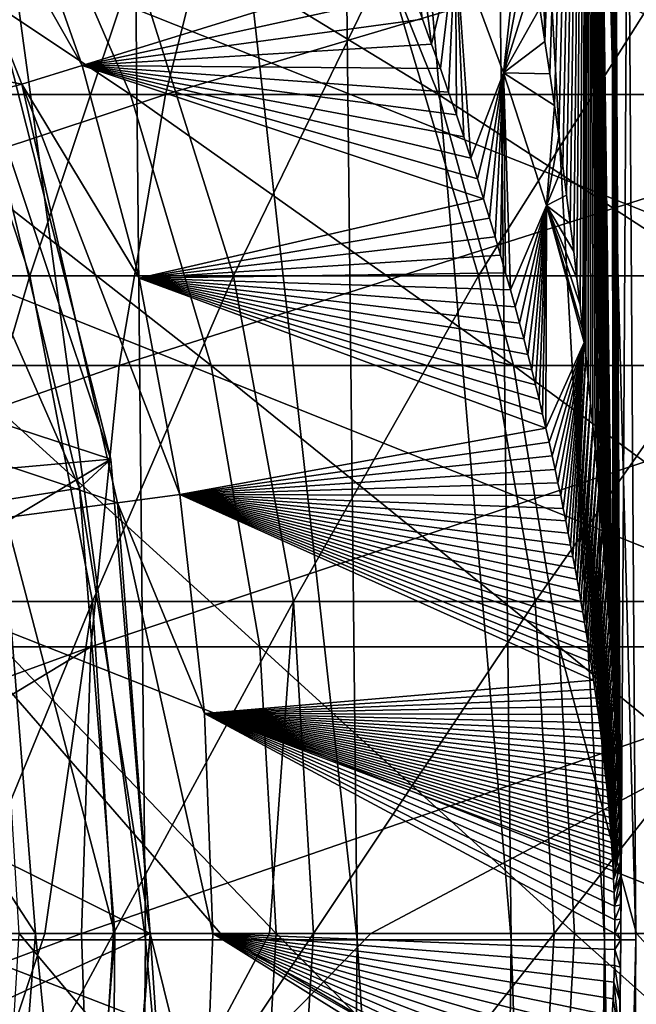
# Model space of a CAD drawing. Header units: metres. Extents: x -62 to 300, y -109 to 109.
# Tile 376 of 656: x 12.41 to 15.19, y -0.32 to 4.12. Entities that reach past the tile are written whole.
import ezdxf

# ---------------------------------------------------------------- set-up
doc = ezdxf.new("R2010")
doc.units = ezdxf.units.M
doc.layers.add('solid_500635', color=7, linetype='CONTINUOUS')

msp = doc.modelspace()

# ---------------------------------------------------------------- linework, layer by layer
at = {"layer": 'solid_500635'}
for points in [[(11.696243, 9.401768, 9.5156), (11.784214, -0.028265, 9.587169), (12.979908, -0.028265, 7.893257)], [(12.883012, 9.401768, 7.834333), (11.696243, 9.401768, 9.5156), (12.979908, -0.028265, 7.893257)], [(12.883012, 9.401768, 7.834333), (12.979908, -0.028265, 7.893257), (13.93381, -0.028265, 6.052308)], [(13.829793, 9.401768, 6.007127), (12.883012, 9.401768, 7.834333), (13.93381, -0.028265, 6.052308)], [(13.829793, 9.401768, 6.007127), (13.93381, -0.028265, 6.052308), (14.628153, -0.028265, 4.098616)], [(14.518952, 9.401768, 4.068019), (13.829793, 9.401768, 6.007127), (14.628153, -0.028265, 4.098616)], [(14.518952, 9.401768, 4.068019), (14.628153, -0.028265, 4.098616), (15.05, -0.028265, 2.068575)], [(14.937651, 9.401768, 2.053133), (14.518952, 9.401768, 4.068019), (15.05, -0.028265, 2.068575)], [(14.780936, 4.024132, -3.41683), (14.673335, 9.401768, -3.470157), (14.976559, 9.401768, -1.746841)], [(14.780936, 4.024132, -3.41683), (14.75779, 4.17415, -3.508643), (14.673335, 9.401768, -3.470157)], [(14.802755, 3.87831, -3.327775), (14.780936, 4.024132, -3.41683), (14.976559, 9.401768, -1.746841)], [(14.823372, 3.736235, -3.241206), (14.802755, 3.87831, -3.327775), (14.976559, 9.401768, -1.746841)], [(14.842857, 3.597746, -3.157038), (14.823372, 3.736235, -3.241206), (14.976559, 9.401768, -1.746841)], [(14.861289, 3.46264, -3.07515), (14.842857, 3.597746, -3.157038), (14.976559, 9.401768, -1.746841)], [(14.878712, 3.33089, -2.995537), (14.861289, 3.46264, -3.07515), (14.976559, 9.401768, -1.746841)], [(14.895175, 3.202443, -2.918174), (14.878712, 3.33089, -2.995537), (14.976559, 9.401768, -1.746841)], [(14.91072, 3.07729, -2.843067), (14.895175, 3.202443, -2.918174), (14.976559, 9.401768, -1.746841)], [(14.925389, 2.955387, -2.770195), (14.91072, 3.07729, -2.843067), (14.976559, 9.401768, -1.746841)], [(14.939224, 2.836708, -2.699555), (14.925389, 2.955387, -2.770195), (14.976559, 9.401768, -1.746841)], [(14.937651, 9.401768, 2.053133), (15.191495, -0.028265), (15.154315, 5.383556)], [(14.937651, 9.401768, 2.053133), (15.05, -0.028265, 2.068575), (15.191495, -0.028265)], [(14.952264, 2.721203, -2.631126), (14.939224, 2.836708, -2.699555), (14.976559, 9.401768, -1.746841)], [(14.958264, 2.666758, -2.598992), (14.952264, 2.721203, -2.631126), (14.976559, 9.401768, -1.746841)], [(14.964547, 2.608833, -2.564895), (14.958264, 2.666758, -2.598992), (14.976559, 9.401768, -1.746841)], [(14.976109, 2.499563, -2.500851), (14.964547, 2.608833, -2.564895), (14.976559, 9.401768, -1.746841)], [(14.986986, 2.39334, -2.438974), (14.976109, 2.499563, -2.500851), (14.976559, 9.401768, -1.746841)], [(15.088089, 1.124997, -1.755505), (14.976559, 9.401768, -1.746841), (15.078089, 9.401768)], [(14.99721, 2.290143, -2.379262), (14.986986, 2.39334, -2.438974), (14.976559, 9.401768, -1.746841)], [(15.006812, 2.189913, -2.321692), (14.99721, 2.290143, -2.379262), (14.976559, 9.401768, -1.746841)], [(15.015822, 2.092639, -2.266268), (15.006812, 2.189913, -2.321692), (14.976559, 9.401768, -1.746841)], [(15.024271, 1.998256, -2.212963), (15.015822, 2.092639, -2.266268), (14.976559, 9.401768, -1.746841)], [(15.032185, 1.906747, -2.161776), (15.024271, 1.998256, -2.212963), (14.976559, 9.401768, -1.746841)], [(15.039594, 1.818017, -2.112666), (15.032185, 1.906747, -2.161776), (14.976559, 9.401768, -1.746841)], [(15.046524, 1.732015, -2.06561), (15.039594, 1.818017, -2.112666), (14.976559, 9.401768, -1.746841)], [(15.053008, 1.648593, -2.020539), (15.046524, 1.732015, -2.06561), (14.976559, 9.401768, -1.746841)], [(15.059072, 1.567636, -1.977401), (15.053008, 1.648593, -2.020539), (14.976559, 9.401768, -1.746841)], [(15.064745, 1.488994, -1.936126), (15.059072, 1.567636, -1.977401), (14.976559, 9.401768, -1.746841)], [(15.070054, 1.41249, -1.896642), (15.064745, 1.488994, -1.936126), (14.976559, 9.401768, -1.746841)], [(15.07502, 1.338028, -1.858906), (15.070054, 1.41249, -1.896642), (14.976559, 9.401768, -1.746841)], [(15.079669, 1.265372, -1.822832), (15.07502, 1.338028, -1.858906), (14.976559, 9.401768, -1.746841)], [(15.084016, 1.194475, -1.788403), (15.079669, 1.265372, -1.822832), (14.976559, 9.401768, -1.746841)], [(15.088089, 1.124997, -1.755505), (15.084016, 1.194475, -1.788403), (14.976559, 9.401768, -1.746841)], [(15.078089, 9.401768), (15.154315, 5.383556), (15.122934, -0.027976, -1.441652)], [(15.122972, 0, -1.441266), (15.078089, 9.401768), (15.122934, -0.027976, -1.441652)], [(15.091898, 1.056897, -1.724128), (15.088089, 1.124997, -1.755505), (15.078089, 9.401768)], [(15.095461, 0.98992, -1.694226), (15.091898, 1.056897, -1.724128), (15.078089, 9.401768)], [(15.098783, 0.924107, -1.665829), (15.095461, 0.98992, -1.694226), (15.078089, 9.401768)], [(15.101867, 0.859452, -1.639014), (15.098783, 0.924107, -1.665829), (15.078089, 9.401768)], [(15.104706, 0.796273, -1.613907), (15.101867, 0.859452, -1.639014), (15.078089, 9.401768)], [(15.107272, 0.735357, -1.59085), (15.104706, 0.796273, -1.613907), (15.078089, 9.401768)], [(15.109598, 0.676185, -1.569634), (15.107272, 0.735357, -1.59085), (15.078089, 9.401768)], [(15.111696, 0.618854, -1.550245), (15.109598, 0.676185, -1.569634), (15.078089, 9.401768)], [(15.11362, 0.561653, -1.53223), (15.111696, 0.618854, -1.550245), (15.078089, 9.401768)], [(15.115401, 0.503916, -1.515353), (15.11362, 0.561653, -1.53223), (15.078089, 9.401768)], [(15.117033, 0.444849, -1.499717), (15.115401, 0.503916, -1.515353), (15.078089, 9.401768)], [(15.118521, 0.384244, -1.485304), (15.117033, 0.444849, -1.499717), (15.078089, 9.401768)], [(15.119823, 0.322108, -1.472563), (15.118521, 0.384244, -1.485304), (15.078089, 9.401768)], [(15.120938, 0.258518, -1.461559), (15.119823, 0.322108, -1.472563), (15.078089, 9.401768)], [(15.121818, 0.194146, -1.452827), (15.120938, 0.258518, -1.461559), (15.078089, 9.401768)], [(15.122461, 0.129191, -1.446397), (15.121818, 0.194146, -1.452827), (15.078089, 9.401768)], [(15.122843, 0.064539, -1.442565), (15.122461, 0.129191, -1.446397), (15.078089, 9.401768)], [(15.122972, 0, -1.441266), (15.122843, 0.064539, -1.442565), (15.078089, 9.401768)], [(11.713225, 5.638858, -38), (12.422117, 3.830984, -38), (8.920244, 4.519131, -38)], [(12.693268, 3.915354, -36.392689), (12.422117, 3.830984, -38), (11.713225, 5.638858, -38)], [(12.693268, 3.915354, -36.392689), (11.713225, 5.638858, -38), (12.36518, 4.852975, -36.392689)], [(15.154315, 5.383556), (15.191495, -0.028265), (15.122934, -0.027976, -1.441652)], [(14.13626, 5.044277, -6.141901), (14.270032, 4.011542, -7.012418), (14.228342, 4.124687, -7.184651)], [(14.13626, 5.044277, -6.141901), (14.377212, 4.468552, -5.260858), (14.270032, 4.011542, -7.012418)], [(13.358247, 4.936048, -94.012894), (9.962752, 4.936048, -91.921341), (9.625634, 3.78481, -92.413467)], [(13.070391, 3.78481, -94.53537), (13.358247, 4.936048, -94.012894), (9.625634, 3.78481, -92.413467)], [(12.912519, 3.78481, -71.351768), (11.714462, 3.78481, -69.323616), (11.186748, 4.936048, -69.601746)], [(12.414229, 4.936048, -71.67971), (12.912519, 3.78481, -71.351768), (11.186748, 4.936048, -69.601746)], [(14.30142, 3.78481, -73.254311), (12.912519, 3.78481, -71.351768), (12.414229, 4.936048, -71.67971)], [(13.837246, 4.936048, -73.628983), (14.30142, 3.78481, -73.254311), (12.414229, 4.936048, -71.67971)], [(16.940393, 4.936048, -95.765671), (13.358247, 4.936048, -94.012894), (13.070391, 3.78481, -94.53537)], [(16.704508, 3.78481, -96.313576), (16.940393, 4.936048, -95.765671), (13.070391, 3.78481, -94.53537)], [(15.868102, 3.78481, -75.013351), (14.30142, 3.78481, -73.254311), (13.837246, 4.936048, -73.628983)], [(15.442408, 4.936048, -75.431236), (15.868102, 3.78481, -75.013351), (13.837246, 4.936048, -73.628983)], [(14.137263, 4.362727, -7.547565), (12.693268, 3.915354, -36.392689), (12.36518, 4.852975, -36.392689)], [(14.377212, 4.468552, -5.260858), (14.678736, 4.655348, -3.80425), (14.594329, 3.882934, -4.375905)], [(14.594329, 3.882934, -4.375905), (14.678736, 4.655348, -3.80425), (14.706887, 4.489057, -3.701922)], [(12.422117, 3.830984, -38), (9.516811, 3.06835, -38), (8.920244, 4.519131, -38)], [(14.594329, 3.882934, -4.375905), (14.706887, 4.489057, -3.701922), (14.733173, 4.328868, -3.603518)], [(14.377212, 4.468552, -5.260858), (14.309449, 3.901911, -6.845794), (14.270032, 4.011542, -7.012418)], [(14.377212, 4.468552, -5.260858), (14.346641, 3.795962, -6.68492), (14.309449, 3.901911, -6.845794)], [(14.377212, 4.468552, -5.260858), (14.381795, 3.693417, -6.529418), (14.346641, 3.795962, -6.68492)], [(14.377212, 4.468552, -5.260858), (14.446436, 3.498255, -6.234041), (14.415034, 3.594174, -6.379135)], [(14.377212, 4.468552, -5.260858), (14.594329, 3.882934, -4.375905), (14.446436, 3.498255, -6.234041)], [(14.377212, 4.468552, -5.260858), (14.415034, 3.594174, -6.379135), (14.381795, 3.693417, -6.529418)], [(12.457452, 2.967764, -66.478172), (11.992062, 4.382412, -66.668396), (11.733676, 2.967764, -64.428856)], [(12.931582, 4.382412, -68.682137), (11.992062, 4.382412, -66.668396), (12.457452, 2.967764, -66.478172)], [(15.961646, 2.967764, -98.03904), (12.163866, 2.967764, -96.180756), (12.40648, 4.382412, -95.740395)], [(16.160458, 4.382412, -97.577255), (15.961646, 2.967764, -98.03904), (12.40648, 4.382412, -95.740395)], [(13.376355, 2.967764, -68.447723), (12.931582, 4.382412, -68.682137), (12.457452, 2.967764, -66.478172)], [(14.137263, 4.362727, -7.547565), (14.184123, 4.241761, -7.363022), (12.693268, 3.915354, -36.392689)], [(14.061769, 4.382412, -70.595398), (12.931582, 4.382412, -68.682137), (13.376355, 2.967764, -68.447723)], [(14.48174, 2.967764, -70.318993), (14.061769, 4.382412, -70.595398), (13.376355, 2.967764, -68.447723)], [(15.37199, 4.382412, -72.39016), (14.061769, 4.382412, -70.595398), (14.48174, 2.967764, -70.318993)], [(15.763209, 2.967764, -72.074379), (15.37199, 4.382412, -72.39016), (14.48174, 2.967764, -70.318993)], [(14.594329, 3.882934, -4.375905), (14.733173, 4.328868, -3.603518), (14.75779, 4.17415, -3.508643)], [(12.822764, 2.139194, -38), (12.295788, 4.22041, -38), (8.545911, 3.539389, -38)], [(12.212049, 3.967935, -42.863949), (12.295788, 4.22041, -38), (12.822764, 2.139194, -38)], [(14.184123, 4.241761, -7.363022), (14.228342, 4.124687, -7.184651), (12.693268, 3.915354, -36.392689)], [(14.594329, 3.882934, -4.375905), (14.75779, 4.17415, -3.508643), (14.780936, 4.024132, -3.41683)], [(14.228342, 4.124687, -7.184651), (14.270032, 4.011542, -7.012418), (12.693268, 3.915354, -36.392689)], [(14.270032, 4.011542, -7.012418), (14.309449, 3.901911, -6.845794), (12.693268, 3.915354, -36.392689)], [(14.594329, 3.882934, -4.375905), (14.780936, 4.024132, -3.41683), (14.802755, 3.87831, -3.327775)], [(12.682419, 2.008698, -42.863949), (11.872057, 3.857465, -47.727131), (12.212049, 3.967935, -42.863949)], [(12.682419, 2.008698, -42.863949), (12.212049, 3.967935, -42.863949), (12.822764, 2.139194, -38)], [(12.950369, 2.955837, -36.392689), (12.422117, 3.830984, -38), (12.693268, 3.915354, -36.392689)], [(14.504405, 3.315165, -5.957684), (12.950369, 2.955837, -36.392689), (12.693268, 3.915354, -36.392689)], [(14.476217, 3.405206, -6.093509), (14.504405, 3.315165, -5.957684), (12.693268, 3.915354, -36.392689)], [(14.446436, 3.498255, -6.234041), (14.476217, 3.405206, -6.093509), (12.693268, 3.915354, -36.392689)], [(14.415034, 3.594174, -6.379135), (14.446436, 3.498255, -6.234041), (12.693268, 3.915354, -36.392689)], [(14.381795, 3.693417, -6.529418), (14.415034, 3.594174, -6.379135), (12.693268, 3.915354, -36.392689)], [(14.346641, 3.795962, -6.68492), (14.381795, 3.693417, -6.529418), (12.693268, 3.915354, -36.392689)], [(14.309449, 3.901911, -6.845794), (14.346641, 3.795962, -6.68492), (12.693268, 3.915354, -36.392689)], [(14.594329, 3.882934, -4.375905), (14.476217, 3.405206, -6.093509), (14.446436, 3.498255, -6.234041)], [(14.594329, 3.882934, -4.375905), (14.504405, 3.315165, -5.957684), (14.476217, 3.405206, -6.093509)], [(14.594329, 3.882934, -4.375905), (14.531143, 3.22786, -5.82617), (14.504405, 3.315165, -5.957684)], [(14.594329, 3.882934, -4.375905), (14.556544, 3.143112, -5.698707), (14.531143, 3.22786, -5.82617)], [(14.594329, 3.882934, -4.375905), (14.580642, 3.060982, -5.575343), (14.556544, 3.143112, -5.698707)], [(14.594329, 3.882934, -4.375905), (14.603605, 2.981051, -5.455484), (14.580642, 3.060982, -5.575343)], [(14.594329, 3.882934, -4.375905), (14.625444, 2.903434, -5.339266), (14.603605, 2.981051, -5.455484)], [(14.594329, 3.882934, -4.375905), (14.787866, 3.284953, -3.488309), (14.625444, 2.903434, -5.339266)], [(14.594329, 3.882934, -4.375905), (14.802755, 3.87831, -3.327775), (14.823372, 3.736235, -3.241206)], [(14.594329, 3.882934, -4.375905), (14.823372, 3.736235, -3.241206), (14.787866, 3.284953, -3.488309)], [(12.422117, 3.830984, -38), (12.853794, 1.942662, -38), (9.516811, 3.06835, -38)], [(12.682419, 2.008698, -42.863949), (12.329332, 1.952774, -47.727131), (11.872057, 3.857465, -47.727131)], [(13.135047, 1.97979, -36.392689), (12.853794, 1.942662, -38), (12.422117, 3.830984, -38)], [(13.135047, 1.97979, -36.392689), (12.422117, 3.830984, -38), (12.950369, 2.955837, -36.392689)], [(13.070391, 3.78481, -94.53537), (9.625634, 3.78481, -92.413467), (9.380247, 2.563069, -92.771683)], [(12.860861, 2.563069, -94.915672), (13.070391, 3.78481, -94.53537), (9.380247, 2.563069, -92.771683)], [(13.275221, 2.563069, -71.113052), (12.098585, 2.563069, -69.12117), (11.714462, 3.78481, -69.323616)], [(12.912519, 3.78481, -71.351768), (13.275221, 2.563069, -71.113052), (11.714462, 3.78481, -69.323616)], [(16.704508, 3.78481, -96.313576), (13.070391, 3.78481, -94.53537), (12.860861, 2.563069, -94.915672)], [(16.532806, 2.563069, -96.712387), (16.704508, 3.78481, -96.313576), (12.860861, 2.563069, -94.915672)], [(14.639291, 2.563069, -72.981583), (13.275221, 2.563069, -71.113052), (12.912519, 3.78481, -71.351768)], [(14.30142, 3.78481, -73.254311), (14.639291, 2.563069, -72.981583), (12.912519, 3.78481, -71.351768)], [(16.177963, 2.563069, -74.709183), (14.639291, 2.563069, -72.981583), (14.30142, 3.78481, -73.254311)], [(15.868102, 3.78481, -75.013351), (16.177963, 2.563069, -74.709183), (14.30142, 3.78481, -73.254311)], [(14.787866, 3.284953, -3.488309), (14.823372, 3.736235, -3.241206), (14.842857, 3.597746, -3.157038)], [(14.787866, 3.284953, -3.488309), (14.842857, 3.597746, -3.157038), (14.861289, 3.46264, -3.07515)], [(12.822764, 2.139194, -38), (8.545911, 3.539389, -38), (9.072334, 1.803922, -38)], [(14.787866, 3.284953, -3.488309), (14.861289, 3.46264, -3.07515), (14.878712, 3.33089, -2.995537)], [(14.504405, 3.315165, -5.957684), (14.531143, 3.22786, -5.82617), (12.950369, 2.955837, -36.392689)], [(14.787866, 3.284953, -3.488309), (14.878712, 3.33089, -2.995537), (14.895175, 3.202443, -2.918174)], [(14.787866, 3.284953, -3.488309), (14.646276, 2.827852, -5.226279), (14.625444, 2.903434, -5.339266)], [(14.787866, 3.284953, -3.488309), (14.666202, 2.754064, -5.11617), (14.646276, 2.827852, -5.226279)], [(14.787866, 3.284953, -3.488309), (14.68523, 2.682156, -5.009041), (14.666202, 2.754064, -5.11617)], [(14.787866, 3.284953, -3.488309), (14.703507, 2.611672, -4.904238), (14.68523, 2.682156, -5.009041)], [(14.787866, 3.284953, -3.488309), (14.721052, 2.542636, -4.801775), (14.703507, 2.611672, -4.904238)], [(14.787866, 3.284953, -3.488309), (14.73791, 2.474953, -4.701521), (14.721052, 2.542636, -4.801775)], [(14.787866, 3.284953, -3.488309), (14.754145, 2.408444, -4.60322), (14.73791, 2.474953, -4.701521)], [(14.787866, 3.284953, -3.488309), (14.769758, 2.343177, -4.506958), (14.754145, 2.408444, -4.60322)], [(14.787866, 3.284953, -3.488309), (14.784792, 2.279055, -4.412612), (14.769758, 2.343177, -4.506958)], [(14.787866, 3.284953, -3.488309), (14.958264, 2.666758, -2.598992), (14.784792, 2.279055, -4.412612)], [(14.787866, 3.284953, -3.488309), (14.895175, 3.202443, -2.918174), (14.91072, 3.07729, -2.843067)], [(14.787866, 3.284953, -3.488309), (14.91072, 3.07729, -2.843067), (14.925389, 2.955387, -2.770195)], [(14.787866, 3.284953, -3.488309), (14.925389, 2.955387, -2.770195), (14.939224, 2.836708, -2.699555)], [(14.787866, 3.284953, -3.488309), (14.939224, 2.836708, -2.699555), (14.952264, 2.721203, -2.631126)], [(14.787866, 3.284953, -3.488309), (14.952264, 2.721203, -2.631126), (14.958264, 2.666758, -2.598992)], [(14.531143, 3.22786, -5.82617), (14.556544, 3.143112, -5.698707), (12.950369, 2.955837, -36.392689)], [(14.556544, 3.143112, -5.698707), (14.580642, 3.060982, -5.575343), (12.950369, 2.955837, -36.392689)], [(12.853794, 1.942662, -38), (9.879383, 1.550719, -38), (9.516811, 3.06835, -38)], [(14.580642, 3.060982, -5.575343), (14.603605, 2.981051, -5.455484), (12.950369, 2.955837, -36.392689)], [(14.603605, 2.981051, -5.455484), (14.625444, 2.903434, -5.339266), (12.950369, 2.955837, -36.392689)], [(12.457452, 2.967764, -66.478172), (11.733676, 2.967764, -64.428856), (12.02629, 1.497833, -64.341225)], [(15.840858, 1.497833, -98.319595), (12.016466, 1.497833, -96.448288), (12.163866, 2.967764, -96.180756)], [(12.7402, 1.497833, -66.362595), (12.457452, 2.967764, -66.478172), (12.02629, 1.497833, -64.341225)], [(15.961646, 2.967764, -98.03904), (15.840858, 1.497833, -98.319595), (12.163866, 2.967764, -96.180756)], [(13.376355, 2.967764, -68.447723), (12.457452, 2.967764, -66.478172), (12.7402, 1.497833, -66.362595)], [(13.646577, 1.497833, -68.305305), (13.376355, 2.967764, -68.447723), (12.7402, 1.497833, -66.362595)], [(14.784792, 2.279055, -4.412612), (13.135047, 1.97979, -36.392689), (12.950369, 2.955837, -36.392689)], [(14.769758, 2.343177, -4.506958), (14.784792, 2.279055, -4.412612), (12.950369, 2.955837, -36.392689)], [(14.754145, 2.408444, -4.60322), (14.769758, 2.343177, -4.506958), (12.950369, 2.955837, -36.392689)], [(14.73791, 2.474953, -4.701521), (14.754145, 2.408444, -4.60322), (12.950369, 2.955837, -36.392689)], [(14.721052, 2.542636, -4.801775), (14.73791, 2.474953, -4.701521), (12.950369, 2.955837, -36.392689)], [(14.703507, 2.611672, -4.904238), (14.721052, 2.542636, -4.801775), (12.950369, 2.955837, -36.392689)], [(14.68523, 2.682156, -5.009041), (14.703507, 2.611672, -4.904238), (12.950369, 2.955837, -36.392689)], [(14.666202, 2.754064, -5.11617), (14.68523, 2.682156, -5.009041), (12.950369, 2.955837, -36.392689)], [(14.646276, 2.827852, -5.226279), (14.666202, 2.754064, -5.11617), (12.950369, 2.955837, -36.392689)], [(14.625444, 2.903434, -5.339266), (14.646276, 2.827852, -5.226279), (12.950369, 2.955837, -36.392689)], [(14.48174, 2.967764, -70.318993), (13.376355, 2.967764, -68.447723), (13.646577, 1.497833, -68.305305)], [(14.736894, 1.497833, -70.15107), (14.48174, 2.967764, -70.318993), (13.646577, 1.497833, -68.305305)], [(15.763209, 2.967764, -72.074379), (14.48174, 2.967764, -70.318993), (14.736894, 1.497833, -70.15107)], [(16.000895, 1.497833, -71.882523), (15.763209, 2.967764, -72.074379), (14.736894, 1.497833, -70.15107)], [(14.958264, 2.666758, -2.598992), (14.799262, 2.216071, -4.320164), (14.784792, 2.279055, -4.412612)], [(14.958264, 2.666758, -2.598992), (14.813186, 2.154229, -4.229622), (14.799262, 2.216071, -4.320164)], [(14.958264, 2.666758, -2.598992), (14.826582, 2.093502, -4.140965), (14.813186, 2.154229, -4.229622)], [(14.958264, 2.666758, -2.598992), (14.839464, 2.033908, -4.054202), (14.826582, 2.093502, -4.140965)], [(14.958264, 2.666758, -2.598992), (14.851851, 1.975419, -3.969314), (14.839464, 2.033908, -4.054202)], [(14.958264, 2.666758, -2.598992), (14.863757, 1.918042, -3.886306), (14.851851, 1.975419, -3.969314)], [(14.958264, 2.666758, -2.598992), (14.875196, 1.861768, -3.805166), (14.863757, 1.918042, -3.886306)], [(14.958264, 2.666758, -2.598992), (14.886187, 1.80657, -3.725876), (14.875196, 1.861768, -3.805166)], [(14.958264, 2.666758, -2.598992), (14.896739, 1.752464, -3.648441), (14.886187, 1.80657, -3.725876)], [(14.958264, 2.666758, -2.598992), (14.906872, 1.699418, -3.57284), (14.896739, 1.752464, -3.648441)], [(14.964547, 2.608833, -2.564895), (14.906872, 1.699418, -3.57284), (14.958264, 2.666758, -2.598992)], [(14.964547, 2.608833, -2.564895), (14.916595, 1.647434, -3.499069), (14.906872, 1.699418, -3.57284)], [(14.976109, 2.499563, -2.500851), (14.916595, 1.647434, -3.499069), (14.964547, 2.608833, -2.564895)], [(12.860861, 2.563069, -94.915672), (9.380247, 2.563069, -92.771683), (9.231162, 1.293583, -92.989319)], [(12.733561, 1.293583, -95.146729), (12.860861, 2.563069, -94.915672), (9.231162, 1.293583, -92.989319)], [(13.495581, 1.293583, -70.968025), (12.331958, 1.293583, -68.998169), (12.098585, 2.563069, -69.12117)], [(13.275221, 2.563069, -71.113052), (13.495581, 1.293583, -70.968025), (12.098585, 2.563069, -69.12117)], [(16.532806, 2.563069, -96.712387), (12.860861, 2.563069, -94.915672), (12.733561, 1.293583, -95.146729)], [(16.428488, 1.293583, -96.954689), (16.532806, 2.563069, -96.712387), (12.733561, 1.293583, -95.146729)], [(14.844564, 1.293583, -72.815895), (13.495581, 1.293583, -70.968025), (13.275221, 2.563069, -71.113052)], [(14.639291, 2.563069, -72.981583), (14.844564, 1.293583, -72.815895), (13.275221, 2.563069, -71.113052)], [(16.366219, 1.293583, -74.524384), (14.844564, 1.293583, -72.815895), (14.639291, 2.563069, -72.981583)], [(16.177963, 2.563069, -74.709183), (16.366219, 1.293583, -74.524384), (14.639291, 2.563069, -72.981583)], [(14.976109, 2.499563, -2.500851), (14.925924, 1.596506, -3.427124), (14.916595, 1.647434, -3.499069)], [(14.986986, 2.39334, -2.438974), (14.925924, 1.596506, -3.427124), (14.976109, 2.499563, -2.500851)], [(14.986986, 2.39334, -2.438974), (14.934873, 1.546606, -3.356984), (14.925924, 1.596506, -3.427124)], [(14.99721, 2.290143, -2.379262), (14.934873, 1.546606, -3.356984), (14.986986, 2.39334, -2.438974)], [(14.784792, 2.279055, -4.412612), (14.799262, 2.216071, -4.320164), (13.135047, 1.97979, -36.392689)], [(14.99721, 2.290143, -2.379262), (14.943451, 1.497749, -3.288657), (14.934873, 1.546606, -3.356984)], [(14.99721, 2.290143, -2.379262), (14.951672, 1.449909, -3.222126), (14.943451, 1.497749, -3.288657)], [(15.006812, 2.189913, -2.321692), (14.951672, 1.449909, -3.222126), (14.99721, 2.290143, -2.379262)], [(14.799262, 2.216071, -4.320164), (14.813186, 2.154229, -4.229622), (13.135047, 1.97979, -36.392689)], [(15.006812, 2.189913, -2.321692), (14.959546, 1.403083, -3.157388), (14.951672, 1.449909, -3.222126)], [(15.015822, 2.092639, -2.266268), (14.959546, 1.403083, -3.157388), (15.006812, 2.189913, -2.321692)], [(12.822764, 2.139194, -38), (9.072334, 1.803922, -38), (9.25, 0, -38)], [(12.822764, 2.139194, -38), (9.25, 0, -38), (13, 0, -38)], [(12.682419, 2.008698, -42.863949), (12.822764, 2.139194, -38), (13, 0, -38)], [(14.813186, 2.154229, -4.229622), (14.826582, 2.093502, -4.140965), (13.135047, 1.97979, -36.392689)], [(14.826582, 2.093502, -4.140965), (14.839464, 2.033908, -4.054202), (13.135047, 1.97979, -36.392689)], [(15.015822, 2.092639, -2.266268), (14.967085, 1.357269, -3.094439), (14.959546, 1.403083, -3.157388)], [(15.024271, 1.998256, -2.212963), (14.967085, 1.357269, -3.094439), (15.015822, 2.092639, -2.266268)], [(12.840508, 0, -42.863949), (12.329332, 1.952774, -47.727131), (12.682419, 2.008698, -42.863949)], [(12.840508, 0, -42.863949), (12.682419, 2.008698, -42.863949), (13, 0, -38)], [(14.839464, 2.033908, -4.054202), (14.851851, 1.975419, -3.969314), (13.135047, 1.97979, -36.392689)], [(13.246269, 0.992671, -36.392689), (12.853794, 1.942662, -38), (13.135047, 1.97979, -36.392689)], [(15.000136, 1.142864, -2.806103), (13.246269, 0.992671, -36.392689), (13.135047, 1.97979, -36.392689)], [(14.99411, 1.18383, -2.860293), (15.000136, 1.142864, -2.806103), (13.135047, 1.97979, -36.392689)], [(14.987802, 1.225741, -2.916206), (14.99411, 1.18383, -2.860293), (13.135047, 1.97979, -36.392689)], [(14.981202, 1.26861, -2.973861), (14.987802, 1.225741, -2.916206), (13.135047, 1.97979, -36.392689)], [(14.9743, 1.31244, -3.03326), (14.981202, 1.26861, -2.973861), (13.135047, 1.97979, -36.392689)], [(14.967085, 1.357269, -3.094439), (14.9743, 1.31244, -3.03326), (13.135047, 1.97979, -36.392689)], [(14.959546, 1.403083, -3.157388), (14.967085, 1.357269, -3.094439), (13.135047, 1.97979, -36.392689)], [(14.951672, 1.449909, -3.222126), (14.959546, 1.403083, -3.157388), (13.135047, 1.97979, -36.392689)], [(14.943451, 1.497749, -3.288657), (14.951672, 1.449909, -3.222126), (13.135047, 1.97979, -36.392689)], [(14.934873, 1.546606, -3.356984), (14.943451, 1.497749, -3.288657), (13.135047, 1.97979, -36.392689)], [(14.925924, 1.596506, -3.427124), (14.934873, 1.546606, -3.356984), (13.135047, 1.97979, -36.392689)], [(14.916595, 1.647434, -3.499069), (14.925924, 1.596506, -3.427124), (13.135047, 1.97979, -36.392689)], [(14.906872, 1.699418, -3.57284), (14.916595, 1.647434, -3.499069), (13.135047, 1.97979, -36.392689)], [(14.896739, 1.752464, -3.648441), (14.906872, 1.699418, -3.57284), (13.135047, 1.97979, -36.392689)], [(14.886187, 1.80657, -3.725876), (14.896739, 1.752464, -3.648441), (13.135047, 1.97979, -36.392689)], [(14.875196, 1.861768, -3.805166), (14.886187, 1.80657, -3.725876), (13.135047, 1.97979, -36.392689)], [(14.863757, 1.918042, -3.886306), (14.875196, 1.861768, -3.805166), (13.135047, 1.97979, -36.392689)], [(14.851851, 1.975419, -3.969314), (14.863757, 1.918042, -3.886306), (13.135047, 1.97979, -36.392689)], [(15.024271, 1.998256, -2.212963), (14.9743, 1.31244, -3.03326), (14.967085, 1.357269, -3.094439)], [(15.024271, 1.998256, -2.212963), (14.981202, 1.26861, -2.973861), (14.9743, 1.31244, -3.03326)], [(15.032185, 1.906747, -2.161776), (14.981202, 1.26861, -2.973861), (15.024271, 1.998256, -2.212963)], [(12.853794, 1.942662, -38), (13, 0, -38), (9.879383, 1.550719, -38)], [(12.329332, 1.952774, -47.727131), (12.483019, 0, -47.727131), (11.894591, 0.904073, -52.566944)], [(12.840508, 0, -42.863949), (12.483019, 0, -47.727131), (12.329332, 1.952774, -47.727131)], [(13.283412, 0, -36.392689), (13, 0, -38), (12.853794, 1.942662, -38)], [(13.246269, 0.992671, -36.392689), (13.283412, 0, -36.392689), (12.853794, 1.942662, -38)], [(15.032185, 1.906747, -2.161776), (14.987802, 1.225741, -2.916206), (14.981202, 1.26861, -2.973861)], [(15.039594, 1.818017, -2.112666), (14.987802, 1.225741, -2.916206), (15.032185, 1.906747, -2.161776)], [(15.039594, 1.818017, -2.112666), (14.99411, 1.18383, -2.860293), (14.987802, 1.225741, -2.916206)], [(15.039594, 1.818017, -2.112666), (15.000136, 1.142864, -2.806103), (14.99411, 1.18383, -2.860293)], [(15.046524, 1.732015, -2.06561), (15.000136, 1.142864, -2.806103), (15.039594, 1.818017, -2.112666)], [(15.046524, 1.732015, -2.06561), (15.005898, 1.102774, -2.753563), (15.000136, 1.142864, -2.806103)], [(15.053008, 1.648593, -2.020539), (15.005898, 1.102774, -2.753563), (15.046524, 1.732015, -2.06561)], [(15.053008, 1.648593, -2.020539), (15.011398, 1.063589, -2.702701), (15.005898, 1.102774, -2.753563)], [(15.059072, 1.567636, -1.977401), (15.011398, 1.063589, -2.702701), (15.053008, 1.648593, -2.020539)], [(15.059072, 1.567636, -1.977401), (15.016655, 1.025228, -2.653428), (15.011398, 1.063589, -2.702701)], [(15.059072, 1.567636, -1.977401), (15.02168, 0.987655, -2.605705), (15.016655, 1.025228, -2.653428)], [(15.064745, 1.488994, -1.936126), (15.02168, 0.987655, -2.605705), (15.059072, 1.567636, -1.977401)], [(13, 0, -38), (10, 0, -38), (9.879383, 1.550719, -38)], [(12.016466, 1.497833, -96.448288), (13.31848, 0, -97.252296), (11.967026, 0, -96.538025)], [(12.016466, 1.497833, -96.448288), (15.800344, 0, -98.413704), (13.31848, 0, -97.252296)], [(15.840858, 1.497833, -98.319595), (15.800344, 0, -98.413704), (12.016466, 1.497833, -96.448288)], [(12.7402, 1.497833, -66.362595), (12.02629, 1.497833, -64.341225), (12.124437, 0, -64.311829)], [(12.7402, 1.497833, -66.362595), (12.124437, 0, -64.311829), (12.525496, 0, -65.522171)], [(12.7402, 1.497833, -66.362595), (12.525496, 0, -65.522171), (12.835038, 0, -66.323837)], [(13.646577, 1.497833, -68.305305), (12.7402, 1.497833, -66.362595), (12.835038, 0, -66.323837)], [(13.646577, 1.497833, -68.305305), (12.835038, 0, -66.323837), (13.538198, 0, -67.870705)], [(13.646577, 1.497833, -68.305305), (13.538198, 0, -67.870705), (13.737213, 0, -68.257538)], [(14.736894, 1.497833, -70.15107), (13.646577, 1.497833, -68.305305), (13.737213, 0, -68.257538)], [(14.736894, 1.497833, -70.15107), (13.737213, 0, -68.257538), (14.822476, 0, -70.094742)], [(16.000895, 1.497833, -71.882523), (14.736894, 1.497833, -70.15107), (14.822476, 0, -70.094742)], [(16.000895, 1.497833, -71.882523), (14.822476, 0, -70.094742), (16.080618, 0, -71.818169)], [(15.064745, 1.488994, -1.936126), (15.026477, 0.950872, -2.559533), (15.02168, 0.987655, -2.605705)], [(15.070054, 1.41249, -1.896642), (15.026477, 0.950872, -2.559533), (15.064745, 1.488994, -1.936126)], [(15.070054, 1.41249, -1.896642), (15.031066, 0.914777, -2.51481), (15.026477, 0.950872, -2.559533)], [(15.07502, 1.338028, -1.858906), (15.031066, 0.914777, -2.51481), (15.070054, 1.41249, -1.896642)], [(15.07502, 1.338028, -1.858906), (15.035448, 0.879398, -2.471559), (15.031066, 0.914777, -2.51481)], [(15.07502, 1.338028, -1.858906), (15.039636, 0.844658, -2.429714), (15.035448, 0.879398, -2.471559)], [(15.079669, 1.265372, -1.822832), (15.039636, 0.844658, -2.429714), (15.07502, 1.338028, -1.858906)], [(12.733561, 1.293583, -95.146729), (9.231162, 1.293583, -92.989319), (9.181157, 0, -93.062317)], [(10.60037, 0, -93.993423), (12.733561, 1.293583, -95.146729), (9.181157, 0, -93.062317)], [(10.60037, 0, -93.993423), (12.690863, 0, -95.224228), (12.733561, 1.293583, -95.146729)], [(13.569493, 0, -70.91938), (12.410235, 0, -68.956909), (12.331958, 1.293583, -68.998169)], [(13.495581, 1.293583, -70.968025), (13.569493, 0, -70.91938), (12.331958, 1.293583, -68.998169)], [(16.428488, 1.293583, -96.954689), (12.733561, 1.293583, -95.146729), (12.690863, 0, -95.224228)], [(13.996243, 0, -95.914146), (16.428488, 1.293583, -96.954689), (12.690863, 0, -95.224228)], [(14.913417, 0, -72.760315), (13.569493, 0, -70.91938), (13.495581, 1.293583, -70.968025)], [(14.844564, 1.293583, -72.815895), (14.913417, 0, -72.760315), (13.495581, 1.293583, -70.968025)], [(13.996243, 0, -95.914146), (16.393499, 0, -97.035965), (16.428488, 1.293583, -96.954689)], [(15.194199, 0, -73.101555), (14.913417, 0, -72.760315), (14.844564, 1.293583, -72.815895)], [(16.429363, 0, -74.462395), (15.194199, 0, -73.101555), (14.844564, 1.293583, -72.815895)], [(16.366219, 1.293583, -74.524384), (16.429363, 0, -74.462395), (14.844564, 1.293583, -72.815895)], [(15.079669, 1.265372, -1.822832), (15.043639, 0.810511, -2.389232), (15.039636, 0.844658, -2.429714)], [(15.084016, 1.194475, -1.788403), (15.043639, 0.810511, -2.389232), (15.079669, 1.265372, -1.822832)], [(15.084016, 1.194475, -1.788403), (15.047462, 0.776966, -2.350121), (15.043639, 0.810511, -2.389232)], [(15.088089, 1.124997, -1.755505), (15.047462, 0.776966, -2.350121), (15.084016, 1.194475, -1.788403)], [(15.000136, 1.142864, -2.806103), (15.005898, 1.102774, -2.753563), (13.246269, 0.992671, -36.392689)], [(15.088089, 1.124997, -1.755505), (15.051119, 0.743891, -2.312278), (15.047462, 0.776966, -2.350121)], [(15.088089, 1.124997, -1.755505), (15.054613, 0.711304, -2.275705), (15.051119, 0.743891, -2.312278)], [(15.091898, 1.056897, -1.724128), (15.054613, 0.711304, -2.275705), (15.088089, 1.124997, -1.755505)], [(15.005898, 1.102774, -2.753563), (15.011398, 1.063589, -2.702701), (13.246269, 0.992671, -36.392689)], [(15.011398, 1.063589, -2.702701), (15.016655, 1.025228, -2.653428), (13.246269, 0.992671, -36.392689)], [(15.016655, 1.025228, -2.653428), (15.02168, 0.987655, -2.605705), (13.246269, 0.992671, -36.392689)], [(15.091898, 1.056897, -1.724128), (15.05795, 0.679156, -2.240396), (15.054613, 0.711304, -2.275705)], [(15.095461, 0.98992, -1.694226), (15.05795, 0.679156, -2.240396), (15.091898, 1.056897, -1.724128)], [(13.246269, 0.992671, -36.392689), (15.095966, 0, -1.807087), (13.283412, 0, -36.392689)], [(15.095616, 0.061433, -1.81139), (15.095966, 0, -1.807087), (13.246269, 0.992671, -36.392689)], [(15.094564, 0.123145, -1.824262), (15.095616, 0.061433, -1.81139), (13.246269, 0.992671, -36.392689)], [(15.092852, 0.184281, -1.845061), (15.094564, 0.123145, -1.824262), (13.246269, 0.992671, -36.392689)], [(15.090555, 0.24395, -1.87272), (15.092852, 0.184281, -1.845061), (13.246269, 0.992671, -36.392689)], [(15.08778, 0.301472, -1.90584), (15.090555, 0.24395, -1.87272), (13.246269, 0.992671, -36.392689)], [(15.086246, 0.329415, -1.923938), (15.08778, 0.301472, -1.90584), (13.246269, 0.992671, -36.392689)], [(15.084618, 0.356886, -1.943095), (15.086246, 0.329415, -1.923938), (13.246269, 0.992671, -36.392689)], [(15.082889, 0.384239, -1.963259), (15.084618, 0.356886, -1.943095), (13.246269, 0.992671, -36.392689)], [(15.081071, 0.411296, -1.984319), (15.082889, 0.384239, -1.963259), (13.246269, 0.992671, -36.392689)], [(15.079129, 0.43861, -2.00667), (15.081071, 0.411296, -1.984319), (13.246269, 0.992671, -36.392689)], [(15.077035, 0.466622, -2.030586), (15.079129, 0.43861, -2.00667), (13.246269, 0.992671, -36.392689)], [(15.074794, 0.495155, -2.055966), (15.077035, 0.466622, -2.030586), (13.246269, 0.992671, -36.392689)], [(15.072388, 0.524403, -2.082987), (15.074794, 0.495155, -2.055966), (13.246269, 0.992671, -36.392689)], [(15.069804, 0.554447, -2.111737), (15.072388, 0.524403, -2.082987), (13.246269, 0.992671, -36.392689)], [(15.067062, 0.585041, -2.141959), (15.069804, 0.554447, -2.111737), (13.246269, 0.992671, -36.392689)], [(15.064177, 0.615993, -2.173459), (15.067062, 0.585041, -2.141959), (13.246269, 0.992671, -36.392689)], [(15.061138, 0.647375, -2.206306), (15.064177, 0.615993, -2.173459), (13.246269, 0.992671, -36.392689)], [(15.05795, 0.679156, -2.240396), (15.061138, 0.647375, -2.206306), (13.246269, 0.992671, -36.392689)], [(15.054613, 0.711304, -2.275705), (15.05795, 0.679156, -2.240396), (13.246269, 0.992671, -36.392689)], [(15.051119, 0.743891, -2.312278), (15.054613, 0.711304, -2.275705), (13.246269, 0.992671, -36.392689)], [(15.047462, 0.776966, -2.350121), (15.051119, 0.743891, -2.312278), (13.246269, 0.992671, -36.392689)], [(15.043639, 0.810511, -2.389232), (15.047462, 0.776966, -2.350121), (13.246269, 0.992671, -36.392689)], [(15.039636, 0.844658, -2.429714), (15.043639, 0.810511, -2.389232), (13.246269, 0.992671, -36.392689)], [(15.035448, 0.879398, -2.471559), (15.039636, 0.844658, -2.429714), (13.246269, 0.992671, -36.392689)], [(15.031066, 0.914777, -2.51481), (15.035448, 0.879398, -2.471559), (13.246269, 0.992671, -36.392689)], [(15.026477, 0.950872, -2.559533), (15.031066, 0.914777, -2.51481), (13.246269, 0.992671, -36.392689)], [(15.02168, 0.987655, -2.605705), (15.026477, 0.950872, -2.559533), (13.246269, 0.992671, -36.392689)], [(15.095461, 0.98992, -1.694226), (15.061138, 0.647375, -2.206306), (15.05795, 0.679156, -2.240396)], [(15.095461, 0.98992, -1.694226), (15.064177, 0.615993, -2.173459), (15.061138, 0.647375, -2.206306)], [(15.098783, 0.924107, -1.665829), (15.064177, 0.615993, -2.173459), (15.095461, 0.98992, -1.694226)], [(12.483019, 0, -47.727131), (11.9289, 0, -52.566944), (11.894591, 0.904073, -52.566944)], [(15.098783, 0.924107, -1.665829), (15.067062, 0.585041, -2.141959), (15.064177, 0.615993, -2.173459)], [(15.101867, 0.859452, -1.639014), (15.067062, 0.585041, -2.141959), (15.098783, 0.924107, -1.665829)], [(15.101867, 0.859452, -1.639014), (15.069804, 0.554447, -2.111737), (15.067062, 0.585041, -2.141959)], [(15.104706, 0.796273, -1.613907), (15.069804, 0.554447, -2.111737), (15.101867, 0.859452, -1.639014)], [(15.104706, 0.796273, -1.613907), (15.072388, 0.524403, -2.082987), (15.069804, 0.554447, -2.111737)], [(15.104706, 0.796273, -1.613907), (15.074794, 0.495155, -2.055966), (15.072388, 0.524403, -2.082987)], [(15.107272, 0.735357, -1.59085), (15.074794, 0.495155, -2.055966), (15.104706, 0.796273, -1.613907)], [(15.107272, 0.735357, -1.59085), (15.077035, 0.466622, -2.030586), (15.074794, 0.495155, -2.055966)], [(15.109598, 0.676185, -1.569634), (15.077035, 0.466622, -2.030586), (15.107272, 0.735357, -1.59085)], [(15.109598, 0.676185, -1.569634), (15.079129, 0.43861, -2.00667), (15.077035, 0.466622, -2.030586)], [(15.111696, 0.618854, -1.550245), (15.079129, 0.43861, -2.00667), (15.109598, 0.676185, -1.569634)], [(15.111696, 0.618854, -1.550245), (15.081071, 0.411296, -1.984319), (15.079129, 0.43861, -2.00667)], [(15.111696, 0.618854, -1.550245), (15.082889, 0.384239, -1.963259), (15.081071, 0.411296, -1.984319)], [(15.11362, 0.561653, -1.53223), (15.082889, 0.384239, -1.963259), (15.111696, 0.618854, -1.550245)], [(15.11362, 0.561653, -1.53223), (15.084618, 0.356886, -1.943095), (15.082889, 0.384239, -1.963259)], [(15.115401, 0.503916, -1.515353), (15.084618, 0.356886, -1.943095), (15.11362, 0.561653, -1.53223)], [(15.115401, 0.503916, -1.515353), (15.086246, 0.329415, -1.923938), (15.084618, 0.356886, -1.943095)], [(15.115401, 0.503916, -1.515353), (15.08778, 0.301472, -1.90584), (15.086246, 0.329415, -1.923938)], [(15.117033, 0.444849, -1.499717), (15.08778, 0.301472, -1.90584), (15.115401, 0.503916, -1.515353)], [(15.117033, 0.444849, -1.499717), (15.090555, 0.24395, -1.87272), (15.08778, 0.301472, -1.90584)], [(15.118521, 0.384244, -1.485304), (15.090555, 0.24395, -1.87272), (15.117033, 0.444849, -1.499717)], [(15.119823, 0.322108, -1.472563), (15.090555, 0.24395, -1.87272), (15.118521, 0.384244, -1.485304)], [(15.119823, 0.322108, -1.472563), (15.092852, 0.184281, -1.845061), (15.090555, 0.24395, -1.87272)], [(15.120938, 0.258518, -1.461559), (15.092852, 0.184281, -1.845061), (15.119823, 0.322108, -1.472563)], [(15.120938, 0.258518, -1.461559), (15.094564, 0.123145, -1.824262), (15.092852, 0.184281, -1.845061)], [(15.121818, 0.194146, -1.452827), (15.094564, 0.123145, -1.824262), (15.120938, 0.258518, -1.461559)], [(15.122461, 0.129191, -1.446397), (15.094564, 0.123145, -1.824262), (15.121818, 0.194146, -1.452827)], [(15.122461, 0.129191, -1.446397), (15.095616, 0.061433, -1.81139), (15.094564, 0.123145, -1.824262)], [(15.122843, 0.064539, -1.442565), (15.095616, 0.061433, -1.81139), (15.122461, 0.129191, -1.446397)], [(15.122843, 0.064539, -1.442565), (15.095966, 0, -1.807087), (15.095616, 0.061433, -1.81139)], [(15.122972, 0, -1.441266), (15.095966, 0, -1.807087), (15.122843, 0.064539, -1.442565)], [(9.072334, -1.803922, -38), (13, 0, -38), (9.25, 0, -38)], [(9.072334, -1.803922, -38), (12.822764, -2.139194, -38), (13, 0, -38)], [(12.853794, -1.942662, -38), (9.878073, -1.558514, -38), (10, 0, -38)], [(13, 0, -38), (12.853794, -1.942662, -38), (10, 0, -38)], [(12.329332, -1.952774, -47.727131), (11.9289, 0, -52.566944), (12.483019, 0, -47.727131)], [(15.840858, -1.497833, -98.319595), (12.016466, -1.497833, -96.448288), (11.967026, 0, -96.538025)], [(13.31848, 0, -97.252296), (15.840858, -1.497833, -98.319595), (11.967026, 0, -96.538025)], [(12.682419, -2.008698, -42.863949), (12.329332, -1.952774, -47.727131), (12.483019, 0, -47.727131)], [(13.495581, -1.293583, -70.968025), (12.331958, -1.293583, -68.998169), (12.410235, 0, -68.956909)], [(13.495581, -1.293583, -70.968025), (12.410235, 0, -68.956909), (13.569493, 0, -70.91938)], [(12.682419, -2.008698, -42.863949), (12.483019, 0, -47.727131), (12.840508, 0, -42.863949)], [(12.682419, -2.008698, -42.863949), (12.840508, 0, -42.863949), (12.822764, -2.139194, -38)], [(12.840508, 0, -42.863949), (13, 0, -38), (12.822764, -2.139194, -38)], [(13.135047, -1.97979, -36.392689), (12.853794, -1.942662, -38), (13, 0, -38)], [(13.246269, -0.992671, -36.392689), (13, 0, -38), (13.283412, 0, -36.392689)], [(13.135047, -1.97979, -36.392689), (13, 0, -38), (13.246269, -0.992671, -36.392689)], [(15.00953, -1.077004, -2.720052), (13.246269, -0.992671, -36.392689), (13.283412, 0, -36.392689)], [(15.020599, -0.995853, -2.615963), (15.00953, -1.077004, -2.720052), (13.283412, 0, -36.392689)], [(15.030957, -0.915612, -2.515913), (15.020599, -0.995853, -2.615963), (13.283412, 0, -36.392689)], [(15.040619, -0.836428, -2.419755), (15.030957, -0.915612, -2.515913), (13.283412, 0, -36.392689)], [(15.049586, -0.757898, -2.328161), (15.040619, -0.836428, -2.419755), (13.283412, 0, -36.392689)], [(15.057886, -0.679786, -2.241064), (15.049586, -0.757898, -2.328161), (13.283412, 0, -36.392689)], [(15.065496, -0.602175, -2.158955), (15.057886, -0.679786, -2.241064), (13.283412, 0, -36.392689)], [(15.072343, -0.524856, -2.083533), (15.065496, -0.602175, -2.158955), (13.283412, 0, -36.392689)], [(15.078468, -0.447846, -2.014096), (15.072343, -0.524856, -2.083533), (13.283412, 0, -36.392689)], [(15.083737, -0.371233, -1.953286), (15.078468, -0.447846, -2.014096), (13.283412, 0, -36.392689)], [(15.088111, -0.294816, -1.902034), (15.083737, -0.371233, -1.953286), (13.283412, 0, -36.392689)], [(15.09158, -0.218971, -1.860479), (15.088111, -0.294816, -1.902034), (13.283412, 0, -36.392689)], [(15.094022, -0.144615, -1.830985), (15.09158, -0.218971, -1.860479), (13.283412, 0, -36.392689)], [(15.095473, -0.071651, -1.813266), (15.094022, -0.144615, -1.830985), (13.283412, 0, -36.392689)], [(15.095966, 0, -1.807087), (15.095473, -0.071651, -1.813266), (13.283412, 0, -36.392689)], [(13.31848, 0, -97.252296), (15.800344, 0, -98.413704), (15.840858, -1.497833, -98.319595)], [(14.844564, -1.293583, -72.815895), (13.495581, -1.293583, -70.968025), (13.569493, 0, -70.91938)], [(14.844564, -1.293583, -72.815895), (13.569493, 0, -70.91938), (14.913417, 0, -72.760315)], [(16.366219, -1.293583, -74.524384), (14.844564, -1.293583, -72.815895), (14.913417, 0, -72.760315)], [(16.366219, -1.293583, -74.524384), (14.913417, 0, -72.760315), (15.194199, 0, -73.101555)], [(15.122934, -0.027976, -1.441652), (15.095473, -0.071651, -1.813266), (15.095966, 0, -1.807087)], [(15.107519, 0.000017, -1.624031), (15.122934, -0.027976, -1.441652), (15.095966, 0, -1.807087)], [(15.107519, 0.000017, -1.624031), (15.095966, 0, -1.807087), (15.122972, 0, -1.441266)], [(15.107519, 0.000017, -1.624031), (15.122972, 0, -1.441266), (15.122934, -0.027976, -1.441652)], [(9.231162, -1.293583, -92.989319), (12.690863, 0, -95.224228), (10.60037, 0, -93.993423)], [(12.733561, -1.293583, -95.146729), (12.690863, 0, -95.224228), (9.231162, -1.293583, -92.989319)], [(11.784214, -0.028265, 9.587169), (11.695183, -9.458281, 9.514737), (12.881843, -9.458281, 7.833622)], [(12.979908, -0.028265, 7.893257), (11.784214, -0.028265, 9.587169), (12.881843, -9.458281, 7.833622)], [(12.525496, 0, -65.522171), (12.124437, 0, -64.311829), (12.02629, -1.497833, -64.341225)], [(12.835038, 0, -66.323837), (12.525496, 0, -65.522171), (12.02629, -1.497833, -64.341225)], [(12.7402, -1.497833, -66.362595), (12.835038, 0, -66.323837), (12.02629, -1.497833, -64.341225)], [(12.733561, -1.293583, -95.146729), (13.996243, 0, -95.914146), (12.690863, 0, -95.224228)], [(12.733561, -1.293583, -95.146729), (16.393499, 0, -97.035965), (13.996243, 0, -95.914146)], [(16.428488, -1.293583, -96.954689), (16.393499, 0, -97.035965), (12.733561, -1.293583, -95.146729)], [(13.538198, 0, -67.870705), (12.835038, 0, -66.323837), (12.7402, -1.497833, -66.362595)], [(13.737213, 0, -68.257538), (13.538198, 0, -67.870705), (12.7402, -1.497833, -66.362595)], [(13.646577, -1.497833, -68.305305), (13.737213, 0, -68.257538), (12.7402, -1.497833, -66.362595)], [(12.979908, -0.028265, 7.893257), (12.881843, -9.458281, 7.833622), (13.828539, -9.458281, 6.006582)], [(13.93381, -0.028265, 6.052308), (12.979908, -0.028265, 7.893257), (13.828539, -9.458281, 6.006582)], [(14.822476, 0, -70.094742), (13.737213, 0, -68.257538), (13.646577, -1.497833, -68.305305)], [(14.736894, -1.497833, -70.15107), (14.822476, 0, -70.094742), (13.646577, -1.497833, -68.305305)], [(13.93381, -0.028265, 6.052308), (13.828539, -9.458281, 6.006582), (14.517635, -9.458281, 4.067651)], [(14.628153, -0.028265, 4.098616), (13.93381, -0.028265, 6.052308), (14.517635, -9.458281, 4.067651)], [(14.628153, -0.028265, 4.098616), (14.517635, -9.458281, 4.067651), (14.936296, -9.458281, 2.052947)], [(15.05, -0.028265, 2.068575), (14.628153, -0.028265, 4.098616), (14.936296, -9.458281, 2.052947)], [(16.080618, 0, -71.818169), (14.822476, 0, -70.094742), (14.736894, -1.497833, -70.15107)], [(16.000895, -1.497833, -71.882523), (16.080618, 0, -71.818169), (14.736894, -1.497833, -70.15107)], [(15.05, -0.028265, 2.068575), (14.936296, -9.458281, 2.052947), (15.076721, -9.458281)], [(15.122934, -0.027976, -1.441652), (15.191495, -0.028265), (14.974031, -9.458281, -1.756669)], [(15.122215, -0.151801, -1.448877), (15.122934, -0.027976, -1.441652), (14.974031, -9.458281, -1.756669)], [(15.191495, -0.028265), (15.154315, -5.383556), (14.974031, -9.458281, -1.756669)], [(15.05, -0.028265, 2.068575), (15.076721, -9.458281), (15.154315, -5.383556)], [(15.05, -0.028265, 2.068575), (15.154315, -5.383556), (15.191495, -0.028265)], [(15.122215, -0.151801, -1.448877), (15.095473, -0.071651, -1.813266), (15.122934, -0.027976, -1.441652)], [(15.122215, -0.151801, -1.448877), (15.094022, -0.144615, -1.830985), (15.095473, -0.071651, -1.813266)], [(15.120073, -0.307435, -1.470116), (15.122215, -0.151801, -1.448877), (14.974031, -9.458281, -1.756669)], [(15.120073, -0.307435, -1.470116), (15.09158, -0.218971, -1.860479), (15.094022, -0.144615, -1.830985)], [(15.120073, -0.307435, -1.470116), (15.094022, -0.144615, -1.830985), (15.122215, -0.151801, -1.448877)], [(15.116439, -0.467463, -1.50542), (15.088111, -0.294816, -1.902034), (15.09158, -0.218971, -1.860479)], [(15.116439, -0.467463, -1.50542), (15.09158, -0.218971, -1.860479), (15.120073, -0.307435, -1.470116)], [(15.116439, -0.467463, -1.50542), (15.120073, -0.307435, -1.470116), (14.974031, -9.458281, -1.756669)], [(15.116439, -0.467463, -1.50542), (15.083737, -0.371233, -1.953286), (15.088111, -0.294816, -1.902034)]]:
    msp.add_3dface(points, dxfattribs=at)

doc.saveas('drawing.dxf')
